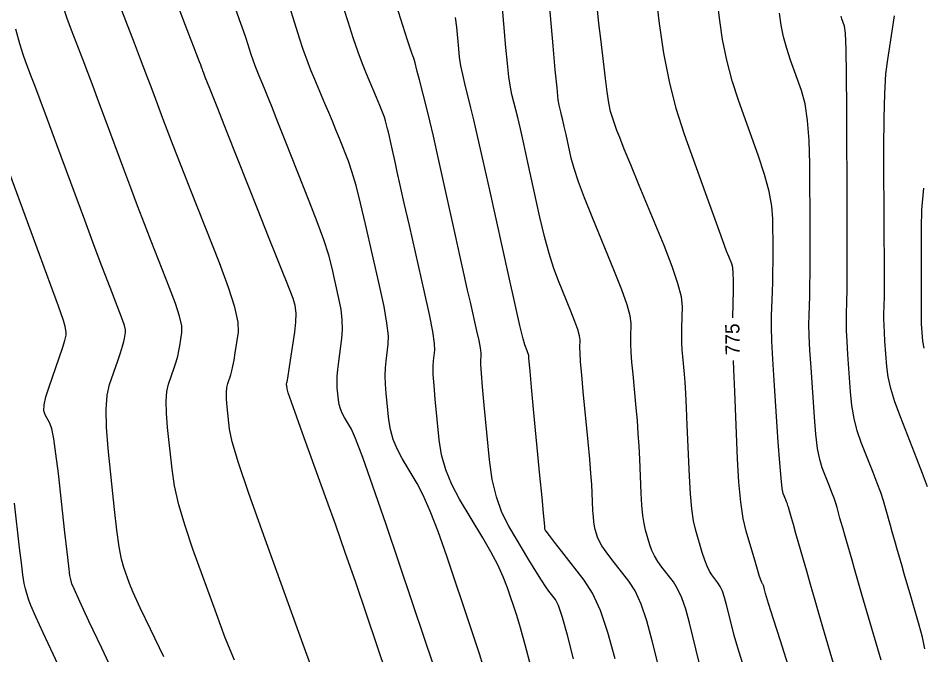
# Model space of a CAD drawing. Extents: x 2082232 to 2083549, y 592624 to 593832.
# Drawn here: x 2082527.29 to 2082571.85, y 593126.44 to 593157.84 of the extents above; entities that cross this region are included whole.
import ezdxf

# ---------------------------------------------------------------- set-up
doc = ezdxf.new("R2010")
doc.units = 0
doc.layers.add('DT_X_Contour_Major', color=7, linetype='Continuous')
doc.layers.add('DT_X_Contour_Minor', color=7, linetype='Continuous')

msp = doc.modelspace()

# ---------------------------------------------------------------- linework, layer by layer
at = {"layer": 'DT_X_Contour_Major'}
for points in [[(2082562.486, 593143.056), (2082562.487, 593143.075), (2082562.519, 593144.432), (2082562.523, 593144.894), (2082562.51, 593145.262), (2082562.479, 593145.538), (2082562.432, 593145.72), (2082562.283, 593146.08), (2082562.179, 593146.353), (2082561.979, 593146.9), (2082561.682, 593147.721), (2082561.289, 593148.817), (2082560.111, 593152.106), (2082559.703, 593153.373), (2082559.36, 593154.706), (2082559.084, 593156.105), (2082558.874, 593157.571), (2082558.402, 593161.569)], [(2082542.017, 593125.067), (2082541.327, 593126.957), (2082539.303, 593132.556), (2082538.633, 593134.444), (2082538.143, 593135.911), (2082537.831, 593136.956), (2082537.698, 593137.579), (2082537.583, 593138.678), (2082537.552, 593139.059), (2082537.545, 593139.377), (2082537.564, 593139.632), (2082537.607, 593139.824), (2082537.755, 593140.252), (2082537.81, 593140.44), (2082537.867, 593140.683), (2082537.923, 593140.981), (2082537.981, 593141.334), (2082538.135, 593142.349), (2082538.12, 593142.849), (2082537.958, 593143.587), (2082537.651, 593144.564), (2082537.198, 593145.779), (2082535.795, 593149.338), (2082535.314, 593150.56), (2082534.924, 593151.558), (2082534.626, 593152.332), (2082534.418, 593152.882), (2082533.986, 593154.049), (2082533.804, 593154.536), (2082533.582, 593155.123), (2082533.32, 593155.809), (2082533.019, 593156.596), (2082532.16, 593158.825)], [(2082554.64, 593126.255), (2082554.344, 593127.414), (2082554.097, 593128.286), (2082553.901, 593128.871), (2082553.755, 593129.17), (2082553.432, 593129.584), (2082553.28, 593129.798), (2082553.064, 593130.128), (2082552.786, 593130.574), (2082552.444, 593131.138), (2082551.45, 593132.795), (2082551.112, 593133.465), (2082550.842, 593134.233), (2082550.64, 593135.098), (2082550.507, 593136.061), (2082550.243, 593138.76), (2082550.158, 593139.656), (2082550.1, 593140.32), (2082550.07, 593140.753), (2082550.068, 593140.955), (2082550.099, 593141.183), (2082550.094, 593141.324), (2082550.056, 593141.577), (2082549.985, 593141.94), (2082549.881, 593142.415), (2082549.56, 593143.829), (2082549.424, 593144.432), (2082549.257, 593145.181), (2082549.058, 593146.075), (2082548.829, 593147.115), (2082548.176, 593150.081), (2082547.944, 593151.121), (2082547.74, 593152.017), (2082547.563, 593152.768), (2082547.414, 593153.375), (2082547.05, 593154.802), (2082546.928, 593155.276), (2082546.835, 593155.63), (2082546.77, 593155.862), (2082546.734, 593155.975), (2082546.675, 593156.113), (2082546.612, 593156.298), (2082546.465, 593156.75), (2082546.236, 593157.468), (2082545.923, 593158.453)], [(2082571.906, 593141.567), (2082571.843, 593141.903), (2082571.799, 593142.549), (2082571.785, 593142.773), (2082571.776, 593142.96), (2082571.772, 593143.11), (2082571.773, 593143.224), (2082571.782, 593143.478), (2082571.784, 593143.664), (2082571.785, 593144.031), (2082571.785, 593144.579), (2082571.782, 593145.308), (2082571.774, 593147.493), (2082571.801, 593148.393), (2082571.888, 593149.454)], [(2082565.845, 593123.896), (2082564.829, 593127.135), (2082564.494, 593128.204), (2082564.251, 593128.983), (2082564.1, 593129.471), (2082564.041, 593129.669), (2082564.006, 593129.809), (2082563.993, 593129.858), (2082563.979, 593129.898), (2082563.965, 593129.93), (2082563.95, 593129.954), (2082563.909, 593130.006), (2082563.876, 593130.091), (2082563.807, 593130.304), (2082563.703, 593130.647), (2082563.563, 593131.119), (2082563.142, 593132.55), (2082562.997, 593133.175), (2082562.879, 593133.976), (2082562.787, 593134.955), (2082562.721, 593136.109), (2082562.581, 593139.424), (2082562.535, 593140.515), (2082562.516, 593140.957)]]:
    msp.add_lwpolyline(points, dxfattribs=at)
at = {"layer": 'DT_X_Contour_Minor'}
for points in [[(2082567.559, 593125.632), (2082566.809, 593128.213), (2082566.546, 593129.12), (2082566.318, 593129.909), (2082566.124, 593130.577), (2082565.966, 593131.126), (2082565.592, 593132.429), (2082565.467, 593132.866), (2082565.372, 593133.197), (2082565.308, 593133.423), (2082565.274, 593133.543), (2082565.223, 593133.725), (2082565.201, 593133.799), (2082565.172, 593133.885), (2082565.136, 593133.984), (2082565.093, 593134.095), (2082564.97, 593134.406), (2082564.92, 593134.651), (2082564.863, 593135.152), (2082564.797, 593135.91), (2082564.723, 593136.924), (2082564.516, 593139.971), (2082564.45, 593141.027), (2082564.408, 593141.909), (2082564.389, 593142.619), (2082564.393, 593143.155), (2082564.437, 593144.354), (2082564.451, 593144.82), (2082564.46, 593145.316), (2082564.465, 593145.844), (2082564.465, 593146.403), (2082564.459, 593147.935), (2082564.413, 593148.563), (2082564.277, 593149.296), (2082564.053, 593150.135), (2082563.741, 593151.08), (2082562.788, 593153.74), (2082562.46, 593154.743), (2082562.191, 593155.759), (2082561.98, 593156.786), (2082561.827, 593157.826), (2082561.498, 593160.614)], [(2082552.537, 593125.881), (2082552.265, 593126.936), (2082552.034, 593127.774), (2082551.841, 593128.393), (2082551.381, 593129.754), (2082551.176, 593130.29), (2082550.907, 593130.878), (2082550.574, 593131.517), (2082550.177, 593132.207), (2082549.031, 593134.116), (2082548.646, 593134.837), (2082548.35, 593135.565), (2082548.143, 593136.302), (2082548.025, 593137.047), (2082547.83, 593139.044), (2082547.769, 593139.725), (2082547.733, 593140.267), (2082547.723, 593140.673), (2082547.737, 593140.94), (2082547.809, 593141.47), (2082547.797, 593141.797), (2082547.709, 593142.382), (2082547.545, 593143.226), (2082547.303, 593144.327), (2082546.558, 593147.606), (2082546.306, 593148.72), (2082546.106, 593149.602), (2082545.959, 593150.253), (2082545.866, 593150.672), (2082545.688, 593151.48), (2082545.625, 593151.763), (2082545.57, 593152.007), (2082545.521, 593152.212), (2082545.481, 593152.377), (2082545.382, 593152.766), (2082545.326, 593152.948), (2082545.233, 593153.202), (2082545.104, 593153.529), (2082544.937, 593153.929), (2082544.443, 593155.091), (2082544.247, 593155.577), (2082544.031, 593156.166), (2082543.794, 593156.858), (2082543.538, 593157.651), (2082542.825, 593159.903)], [(2082560.833, 593126.07), (2082560.35, 593128.026), (2082560.164, 593128.702), (2082559.971, 593129.263), (2082559.769, 593129.709), (2082559.56, 593130.041), (2082558.99, 593130.772), (2082558.793, 593131.046), (2082558.629, 593131.32), (2082558.499, 593131.594), (2082558.402, 593131.867), (2082558.187, 593132.596), (2082558.114, 593132.915), (2082558.053, 593133.323), (2082558.006, 593133.822), (2082557.973, 593134.41), (2082557.902, 593136.099), (2082557.871, 593136.732), (2082557.832, 593137.363), (2082557.785, 593137.992), (2082557.729, 593138.619), (2082557.571, 593140.29), (2082557.519, 593140.871), (2082557.485, 593141.364), (2082557.466, 593141.767), (2082557.465, 593142.08), (2082557.482, 593142.798), (2082557.435, 593143.159), (2082557.283, 593143.705), (2082557.026, 593144.435), (2082556.663, 593145.35), (2082555.553, 593148.037), (2082555.177, 593148.973), (2082554.881, 593149.766), (2082554.665, 593150.417), (2082554.529, 593150.926), (2082554.272, 593152.091), (2082554.184, 593152.489), (2082554.112, 593152.808), (2082554.056, 593153.049), (2082554.017, 593153.211), (2082553.933, 593153.54), (2082553.891, 593153.815), (2082553.827, 593154.395), (2082553.742, 593155.279), (2082553.635, 593156.468), (2082553.322, 593160.043)], [(2082547.989, 593125.22), (2082547.34, 593127.158), (2082545.409, 593132.865), (2082544.76, 593134.764), (2082544.259, 593136.182), (2082543.908, 593137.118), (2082543.705, 593137.572), (2082543.363, 593138.142), (2082543.248, 593138.357), (2082543.16, 593138.575), (2082543.098, 593138.795), (2082543.063, 593139.017), (2082543.004, 593139.614), (2082542.992, 593139.863), (2082543, 593140.162), (2082543.028, 593140.511), (2082543.075, 593140.91), (2082543.228, 593142.043), (2082543.262, 593142.484), (2082543.25, 593142.96), (2082543.192, 593143.471), (2082543.087, 593144.016), (2082542.747, 593145.514), (2082542.581, 593146.143), (2082542.339, 593146.903), (2082542.021, 593147.795), (2082541.627, 593148.82), (2082540.474, 593151.729), (2082540.084, 593152.713), (2082539.777, 593153.481), (2082539.553, 593154.035), (2082539.413, 593154.374), (2082539.15, 593154.991), (2082539.052, 593155.231), (2082538.956, 593155.486), (2082538.86, 593155.758), (2082538.766, 593156.047), (2082538.516, 593156.837), (2082538.389, 593157.215), (2082538.195, 593157.756), (2082537.935, 593158.461)], [(2082559.229, 593124.27), (2082558.521, 593127.134), (2082558.25, 593128.124), (2082557.967, 593128.945), (2082557.672, 593129.599), (2082557.365, 593130.084), (2082556.531, 593131.155), (2082556.252, 593131.524), (2082556.04, 593131.828), (2082555.897, 593132.067), (2082555.821, 593132.241), (2082555.71, 593132.619), (2082555.672, 593132.785), (2082555.641, 593132.997), (2082555.616, 593133.255), (2082555.599, 593133.56), (2082555.562, 593134.437), (2082555.539, 593134.84), (2082555.497, 593135.394), (2082555.437, 593136.097), (2082555.358, 593136.951), (2082555.123, 593139.428), (2082555.046, 593140.259), (2082554.992, 593140.895), (2082554.961, 593141.337), (2082554.953, 593141.583), (2082554.963, 593141.98), (2082554.937, 593142.181), (2082554.853, 593142.483), (2082554.71, 593142.888), (2082554.509, 593143.395), (2082553.895, 593144.883), (2082553.665, 593145.498), (2082553.438, 593146.226), (2082553.212, 593147.068), (2082552.988, 593148.023), (2082552.394, 593150.721), (2082552.19, 593151.643), (2082552.023, 593152.382), (2082551.894, 593152.94), (2082551.803, 593153.316), (2082551.609, 593154.076), (2082551.536, 593154.435), (2082551.462, 593154.94), (2082551.387, 593155.592), (2082551.311, 593156.392), (2082551.107, 593158.719)], [(2082537.936, 593126.181), (2082537.488, 593127.293), (2082537.05, 593128.463), (2082535.895, 593131.657), (2082535.506, 593132.802), (2082535.205, 593133.84), (2082534.992, 593134.771), (2082534.867, 593135.596), (2082534.651, 593137.653), (2082534.593, 593138.365), (2082534.581, 593138.96), (2082534.616, 593139.437), (2082534.696, 593139.796), (2082534.972, 593140.597), (2082535.068, 593140.89), (2082535.147, 593141.17), (2082535.209, 593141.435), (2082535.254, 593141.687), (2082535.353, 593142.34), (2082535.343, 593142.662), (2082535.24, 593143.137), (2082535.042, 593143.765), (2082534.75, 593144.547), (2082533.847, 593146.837), (2082533.509, 593147.703), (2082533.17, 593148.582), (2082532.832, 593149.475), (2082532.494, 593150.382), (2082531.592, 593152.818), (2082531.269, 593153.687), (2082530.977, 593154.467), (2082530.716, 593155.159), (2082530.486, 593155.761), (2082529.913, 593157.247), (2082529.703, 593157.822), (2082529.499, 593158.43)], [(2082545.96, 593123.964), (2082544.456, 593128.41), (2082543.911, 593130.013), (2082543.401, 593131.489), (2082542.929, 593132.837), (2082542.492, 593134.058), (2082541.377, 593137.142), (2082541.01, 593138.161), (2082540.747, 593138.903), (2082540.587, 593139.371), (2082540.529, 593139.562), (2082540.514, 593139.704), (2082540.51, 593139.753), (2082540.51, 593139.794), (2082540.512, 593139.827), (2082540.518, 593139.852), (2082540.537, 593139.908), (2082540.553, 593139.99), (2082540.587, 593140.197), (2082540.638, 593140.527), (2082540.708, 593140.982), (2082540.917, 593142.358), (2082540.97, 593142.849), (2082540.973, 593143.288), (2082540.925, 593143.677), (2082540.827, 593144.015), (2082540.499, 593144.848), (2082540.32, 593145.301), (2082540.028, 593146.037), (2082539.625, 593147.055), (2082539.11, 593148.356), (2082537.586, 593152.2), (2082537.085, 593153.464), (2082536.725, 593154.372), (2082536.506, 593154.923), (2082536.429, 593155.119), (2082536.409, 593155.165), (2082536.402, 593155.183), (2082536.394, 593155.202), (2082536.387, 593155.223), (2082536.38, 593155.244), (2082536.361, 593155.303), (2082536.347, 593155.343), (2082536.32, 593155.419), (2082536.278, 593155.53), (2082536.223, 593155.676), (2082536.056, 593156.114), (2082535.957, 593156.374), (2082535.784, 593156.825), (2082535.537, 593157.467), (2082535.217, 593158.3)], [(2082550.377, 593125.312), (2082550.011, 593126.497), (2082549.59, 593127.776), (2082548.395, 593131.309), (2082547.968, 593132.527), (2082547.583, 593133.53), (2082547.241, 593134.317), (2082546.941, 593134.89), (2082546.197, 593136.129), (2082545.947, 593136.597), (2082545.755, 593137.07), (2082545.621, 593137.548), (2082545.544, 593138.032), (2082545.417, 593139.329), (2082545.381, 593139.794), (2082545.367, 593140.215), (2082545.375, 593140.592), (2082545.406, 593140.925), (2082545.518, 593141.756), (2082545.523, 593142.171), (2082545.453, 593142.79), (2082545.307, 593143.616), (2082545.087, 593144.647), (2082544.4, 593147.671), (2082544.154, 593148.716), (2082543.931, 593149.582), (2082543.73, 593150.269), (2082543.552, 593150.779), (2082543.109, 593151.898), (2082542.94, 593152.321), (2082542.764, 593152.75), (2082542.584, 593153.186), (2082542.397, 593153.629), (2082541.892, 593154.817), (2082541.703, 593155.278), (2082541.517, 593155.77), (2082541.333, 593156.294), (2082541.152, 593156.849), (2082540.671, 593158.37)], [(2082562.96, 593126.046), (2082562.734, 593126.797), (2082562.56, 593127.405), (2082562.437, 593127.87), (2082562.178, 593128.918), (2082562.079, 593129.28), (2082561.975, 593129.581), (2082561.867, 593129.82), (2082561.755, 593129.997), (2082561.449, 593130.389), (2082561.334, 593130.568), (2082561.218, 593130.812), (2082561.101, 593131.12), (2082560.982, 593131.493), (2082560.664, 593132.573), (2082560.555, 593133.045), (2082560.466, 593133.65), (2082560.397, 593134.388), (2082560.347, 593135.26), (2082560.241, 593137.762), (2082560.203, 593138.623), (2082560.167, 593139.331), (2082560.132, 593139.886), (2082560.101, 593140.287), (2082560.018, 593141.151), (2082559.993, 593141.484), (2082559.977, 593141.832), (2082559.971, 593142.197), (2082559.976, 593142.577), (2082560.001, 593143.615), (2082559.951, 593144.094), (2082559.785, 593144.755), (2082559.5, 593145.597), (2082559.099, 593146.621), (2082557.872, 593149.592), (2082557.459, 593150.597), (2082557.139, 593151.382), (2082556.913, 593151.949), (2082556.781, 593152.297), (2082556.553, 593152.934), (2082556.467, 593153.234), (2082556.382, 593153.656), (2082556.296, 593154.201), (2082556.21, 593154.868), (2082555.98, 593156.811), (2082555.894, 593157.575), (2082555.807, 593158.408)], [(2082569.784, 593126.184), (2082569.086, 593128.585), (2082568.844, 593129.418), (2082568.642, 593130.116), (2082568.479, 593130.679), (2082568.356, 593131.108), (2082568.079, 593132.071), (2082567.982, 593132.412), (2082567.896, 593132.711), (2082567.824, 593132.968), (2082567.763, 593133.185), (2082567.618, 593133.706), (2082567.554, 593133.919), (2082567.471, 593134.168), (2082567.367, 593134.451), (2082567.245, 593134.769), (2082566.892, 593135.663), (2082566.769, 593136.071), (2082566.663, 593136.625), (2082566.574, 593137.324), (2082566.503, 593138.169), (2082566.337, 593140.615), (2082566.284, 593141.463), (2082566.25, 593142.172), (2082566.235, 593142.742), (2082566.238, 593143.172), (2082566.273, 593144.135), (2082566.284, 593144.606), (2082566.29, 593145.298), (2082566.292, 593146.209), (2082566.29, 593147.34), (2082566.277, 593150.65), (2082566.248, 593151.807), (2082566.169, 593152.794), (2082566.041, 593153.613), (2082565.863, 593154.262), (2082565.324, 593155.768), (2082565.139, 593156.336), (2082564.986, 593156.91), (2082564.867, 593157.492), (2082564.78, 593158.08)], [(2082556.693, 593126.242), (2082556.335, 593127.545), (2082555.962, 593128.628), (2082555.574, 593129.488), (2082555.17, 593130.128), (2082554.071, 593131.538), (2082553.71, 593132.001), (2082553.452, 593132.336), (2082553.295, 593132.54), (2082553.241, 593132.615), (2082553.233, 593132.643), (2082553.23, 593132.655), (2082553.228, 593132.67), (2082553.226, 593132.689), (2082553.225, 593132.711), (2082553.222, 593132.774), (2082553.207, 593132.949), (2082553.162, 593133.425), (2082553.089, 593134.203), (2082552.987, 593135.283), (2082552.675, 593138.566), (2082552.573, 593139.647), (2082552.5, 593140.427), (2082552.456, 593140.907), (2082552.442, 593141.086), (2082552.444, 593141.163), (2082552.439, 593141.202), (2082552.423, 593141.261), (2082552.395, 593141.34), (2082552.356, 593141.439), (2082552.236, 593141.729), (2082552.153, 593142.022), (2082551.994, 593142.685), (2082551.759, 593143.718), (2082551.448, 593145.12), (2082550.516, 593149.352), (2082550.196, 593150.796), (2082549.935, 593151.956), (2082549.733, 593152.83), (2082549.589, 593153.42), (2082549.286, 593154.612), (2082549.182, 593155.054), (2082549.097, 593155.485), (2082549.032, 593155.906), (2082548.987, 593156.316), (2082548.892, 593157.396), (2082548.821, 593157.875)], [(2082571.947, 593126.736), (2082571.823, 593127.322), (2082571.669, 593127.906), (2082571.217, 593129.458), (2082571.061, 593129.997), (2082570.93, 593130.448), (2082570.825, 593130.813), (2082570.745, 593131.09), (2082570.566, 593131.713), (2082570.496, 593131.957), (2082570.421, 593132.225), (2082570.339, 593132.514), (2082570.253, 593132.826), (2082570.013, 593133.688), (2082569.907, 593134.04), (2082569.769, 593134.45), (2082569.599, 593134.917), (2082569.397, 593135.443), (2082568.814, 593136.92), (2082568.617, 593137.492), (2082568.463, 593138.098), (2082568.351, 593138.738), (2082568.283, 593139.414), (2082568.157, 593141.26), (2082568.117, 593141.9), (2082568.092, 593142.434), (2082568.08, 593142.864), (2082568.083, 593143.189), (2082568.109, 593143.916), (2082568.117, 593144.393), (2082568.121, 593145.279), (2082568.12, 593146.574), (2082568.114, 593148.277), (2082568.095, 593153.365), (2082568.083, 593155.051), (2082568.06, 593156.293), (2082568.028, 593157.091), (2082567.986, 593157.444), (2082567.86, 593157.795), (2082567.817, 593157.928)], [(2082572.068, 593134.732), (2082571.831, 593135.384), (2082571.548, 593136.116), (2082570.736, 593138.178), (2082570.465, 593138.912), (2082570.263, 593139.571), (2082570.129, 593140.153), (2082570.063, 593140.658), (2082569.978, 593141.904), (2082569.951, 593142.336), (2082569.934, 593142.697), (2082569.926, 593142.987), (2082569.928, 593143.207), (2082569.946, 593143.697), (2082569.951, 593144.056), (2082569.953, 593144.763), (2082569.951, 593145.82), (2082569.947, 593147.227), (2082569.931, 593151.442), (2082569.937, 593152.901), (2082569.97, 593154.114), (2082570.029, 593155.082), (2082570.114, 593155.804), (2082570.374, 593157.405), (2082570.451, 593157.957)], [(2082534.46, 593126.351), (2082533.802, 593127.711), (2082533.302, 593128.767), (2082532.959, 593129.52), (2082532.773, 593129.968), (2082532.487, 593130.759), (2082532.379, 593131.16), (2082532.267, 593131.769), (2082532.153, 593132.587), (2082532.035, 593133.613), (2082531.719, 593136.627), (2082531.634, 593137.671), (2082531.617, 593138.542), (2082531.667, 593139.241), (2082531.785, 593139.768), (2082532.19, 593140.941), (2082532.325, 593141.34), (2082532.427, 593141.656), (2082532.494, 593141.89), (2082532.527, 593142.04), (2082532.572, 593142.331), (2082532.567, 593142.475), (2082532.521, 593142.687), (2082532.433, 593142.967), (2082532.303, 593143.315), (2082531.9, 593144.337), (2082531.704, 593144.845), (2082531.416, 593145.606), (2082531.038, 593146.618), (2082530.569, 593147.882), (2082529.197, 593151.588), (2082528.733, 593152.839), (2082528.372, 593153.812), (2082528.112, 593154.508), (2082527.953, 593154.925), (2082527.667, 593155.669), (2082527.54, 593156.035), (2082527.375, 593156.574), (2082527.172, 593157.287)], [(2082533.303, 593122.722), (2082531.403, 593126.768), (2082530.776, 593128.104), (2082530.323, 593129.081), (2082530.042, 593129.697), (2082529.933, 593129.954), (2082529.875, 593130.156), (2082529.84, 593130.359), (2082529.781, 593130.814), (2082529.698, 593131.523), (2082529.59, 593132.484), (2082529.268, 593135.385), (2082529.152, 593136.356), (2082529.043, 593137.093), (2082528.942, 593137.596), (2082528.849, 593137.866), (2082528.612, 593138.274), (2082528.557, 593138.475), (2082528.572, 593138.771), (2082528.657, 593139.164), (2082528.811, 593139.652), (2082529.316, 593141.082), (2082529.479, 593141.564), (2082529.59, 593141.938), (2082529.65, 593142.203), (2082529.657, 593142.361), (2082529.609, 593142.637), (2082529.515, 593142.936), (2082529.273, 593143.628), (2082528.88, 593144.711), (2082528.338, 593146.187), (2082526.692, 593150.645)], [(2082530.469, 593123.363), (2082529.006, 593126.478), (2082528.519, 593127.524), (2082528.155, 593128.325), (2082527.915, 593128.881), (2082527.798, 593129.193), (2082527.652, 593129.698), (2082527.592, 593129.967), (2082527.524, 593130.394), (2082527.446, 593130.98), (2082527.36, 593131.724), (2082527.116, 593133.921)]]:
    msp.add_lwpolyline(points, dxfattribs=at)

# ---------------------------------------------------------------- texts
at = {"layer": 'DT_X_Contour_Major'}
msp.add_text('775', height=0.7, rotation=90.8097, dxfattribs=at).set_placement((2082562.828, 593141.226))

doc.saveas('drawing.dxf')
